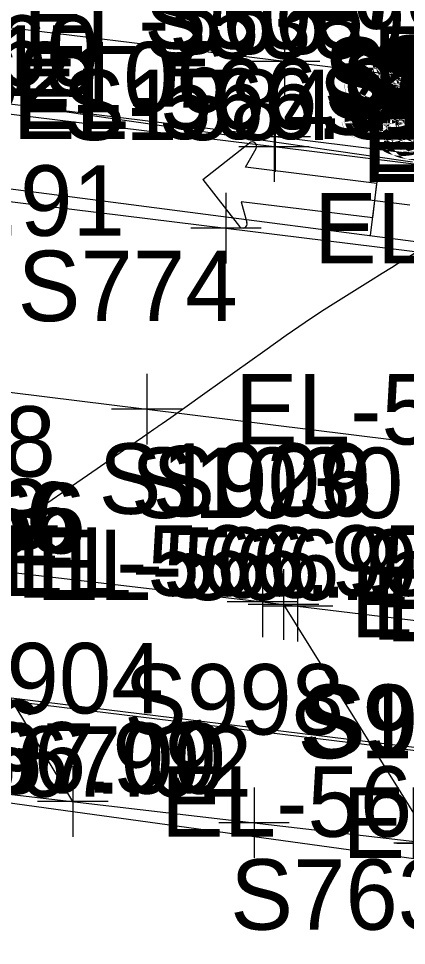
# Model space of a CAD drawing. Extents: x 1724534 to 1727318, y 657156 to 660047.
# Drawn here: x 1725592.1 to 1725614.1, y 658589.7 to 658642.3 of the extents above; entities that cross this region are included whole.
import ezdxf

# ---------------------------------------------------------------- set-up
doc = ezdxf.new("R2010")
doc.units = 0
for name, color, linetype in [('SURVEY - CENTERLINE - Preliminary', 7, 'Continuous'), ('SURVEY - CONTOURS - Intermediate with optional Text', 7, 'Continuous'), ('SURVEY - DRAINAGE - Area Shapes', 7, 'Continuous'), ('SURVEY - DRAINAGE - Storm Sewer', 7, 'Continuous'), ('SURVEY - DTM - Breaklines', 7, 'Continuous'), ('SURVEY - DTM - Breaklines - Points - Elevations', 7, 'Continuous'), ('SURVEY - DTM - Breaklines - Points - Locators', 7, 'Continuous'), ('SURVEY - DTM - Breaklines - Points - Numbers', 7, 'Continuous'), ('SURVEY - ROADSIDE BARRIERS - Points - Elevations', 7, 'Continuous'), ('SURVEY - ROADSIDE BARRIERS - Points - Locators', 7, 'Continuous'), ('SURVEY - ROADSIDE BARRIERS with Text', 7, 'Continuous'), ('SURVEY - TRAFFIC CONTROL - Pavement Marking - Points - Elevations', 7, 'Continuous'), ('SURVEY - TRAFFIC CONTROL - Pavement Marking - Points - Locators', 7, 'Continuous'), ('SURVEY - TRAFFIC CONTROL - Pavement Marking - Points - Numbers', 7, 'Continuous'), ('SURVEY - TRAFFIC CONTROL - Pavement Marking with Text', 7, 'Continuous'), ('SURVEY - TRANSPORTATION - Features', 7, 'Continuous'), ('SURVEY - TRANSPORTATION - Features - Points - Elevations', 7, 'Continuous'), ('SURVEY - TRANSPORTATION - Features - Points - Locators', 7, 'Continuous'), ('SURVEY - TRANSPORTATION - Features - Points - Numbers', 7, 'Continuous'), ('SURVEY - TRANSPORTATION - Roads', 7, 'Continuous'), ('SURVEY - TRANSPORTATION - Roads - Points - Elevations', 7, 'Continuous'), ('SURVEY - TRANSPORTATION - Roads - Points - Locators', 7, 'Continuous'), ('SURVEY - TRANSPORTATION - Roads - Points - Numbers', 7, 'Continuous'), ('SURVEY - UTILITIES - Water with Text', 7, 'Continuous')]:
    doc.layers.add(name, color=color, linetype=linetype)

msp = doc.modelspace()

# ---------------------------------------------------------------- linework, layer by layer
at = {"layer": 'SURVEY - CENTERLINE - Preliminary'}
msp.add_line((1725165.112, 658655.739), (1725772.853, 658581.708), dxfattribs=at)
msp.add_line((1725165.112, 658655.739), (1725772.853, 658581.708), dxfattribs=at)
at = {"layer": 'SURVEY - CONTOURS - Intermediate with optional Text'}
for points in [[(1725591.29, 658638.985), (1725592.179, 658638.042), (1725592.862, 658637.318), (1725597.829, 658636.605), (1725601.931, 658636.016), (1725607.141, 658635.267), (1725607.541, 658635.209), (1725609.588, 658634.913), (1725614.449, 658634.211)], [(1725614.728, 658629.1), (1725613.894, 658628.583), (1725613.646, 658628.428), (1725613.258, 658628.188), (1725612.731, 658627.861), (1725612.064, 658627.447), (1725610.101, 658626.229), (1725609.296, 658625.715), (1725608.356, 658625.086), (1725607.28, 658624.343), (1725606.068, 658623.486), (1725602.654, 658621.047), (1725601.532, 658620.247), (1725600.729, 658619.675), (1725600.243, 658619.331), (1725600.076, 658619.216), (1725600.052, 658619.215), (1725600.043, 658619.213), (1725600.035, 658619.209), (1725600.026, 658619.203), (1725600.018, 658619.194), (1725599.995, 658619.168), (1725599.774, 658619.012), (1725599.126, 658618.564), (1725598.053, 658617.822), (1725596.554, 658616.787), (1725591.989, 658613.637)]]:
    msp.add_lwpolyline(points, dxfattribs=at)
at = {"layer": 'SURVEY - DRAINAGE - Area Shapes'}
msp.add_lwpolyline([(1725876.527, 658537.521), (1725880.453, 658568.253), (1725462.782, 658619.36), (1725459.014, 658588.567)], close=True, dxfattribs=at)
at = {"layer": 'SURVEY - DRAINAGE - Storm Sewer'}
msp.add_lwpolyline([(1725899.594, 658555.371), (1725464.565, 658615.304), (1725129.381, 658652.795)], dxfattribs=at)
at = {"layer": 'SURVEY - DTM - Breaklines'}
msp.add_lwpolyline([(1725705.909, 658623.419), (1725686.061, 658625.875), (1725666.211, 658628.311), (1725646.36, 658630.738), (1725626.509, 658633.173), (1725606.661, 658635.629), (1725586.81, 658638.059), (1725566.963, 658640.515), (1725547.112, 658642.948), (1725527.269, 658645.443), (1725524.135, 658645.829), (1725518.841, 658646.484), (1725514.591, 658647.024), (1725494.727, 658649.363)], dxfattribs=at)
at = {"layer": 'SURVEY - DTM - Breaklines - Points - Locators'}
for p, q in [((1725606.661, 658637.629), (1725606.661, 658633.629)), ((1725608.661, 658635.629), (1725604.661, 658635.629))]:
    msp.add_line(p, q, dxfattribs=at)
at = {"layer": 'SURVEY - ROADSIDE BARRIERS - Points - Locators'}
for p, q in [((1725607.192, 658641.897), (1725607.192, 658637.897)), ((1725609.192, 658639.897), (1725605.192, 658639.897))]:
    msp.add_line(p, q, dxfattribs=at)
at = {"layer": 'SURVEY - ROADSIDE BARRIERS with Text'}
msp.add_lwpolyline([(1725749.441, 658623.208), (1725747.683, 658622.944), (1725746.171, 658622.954), (1725726.297, 658625.19), (1725706.432, 658627.625), (1725686.585, 658630.082), (1725666.736, 658632.525), (1725646.891, 658635.007), (1725627.042, 658637.458), (1725607.192, 658639.897), (1725587.342, 658642.328), (1725567.496, 658644.799), (1725547.649, 658647.261), (1725530.293, 658649.414), (1725527.821, 658649.879), (1725526.283, 658650.157), (1725524.746, 658650.804)], dxfattribs=at)
at = {"layer": 'SURVEY - TRAFFIC CONTROL - Pavement Marking - Points - Locators'}
for p, q in [((1725612.07, 658630.02), (1725612.556, 658633.99)), ((1725610.328, 658632.248), (1725614.298, 658631.762)), ((1725599.369, 658622.164), (1725599.369, 658618.164)), ((1725601.369, 658620.164), (1725597.369, 658620.164)), ((1725605.938, 658611.224), (1725605.938, 658607.224)), ((1725607.128, 658611.083), (1725607.128, 658607.083)), ((1725607.924, 658610.987), (1725607.924, 658606.987)), ((1725607.938, 658609.224), (1725603.938, 658609.224)), ((1725609.128, 658609.083), (1725605.128, 658609.083)), ((1725609.924, 658608.987), (1725605.924, 658608.987)), ((1725595.166, 658599.899), (1725595.166, 658595.899)), ((1725605.461, 658598.698), (1725605.461, 658594.698)), ((1725597.166, 658597.899), (1725593.166, 658597.899)), ((1725607.461, 658596.698), (1725603.461, 658596.698)), ((1725617.394, 658595.54), (1725613.394, 658595.54)), ((1725617.572, 658595.519), (1725613.572, 658595.519))]:
    msp.add_line(p, q, dxfattribs=at)
at = {"layer": 'SURVEY - TRAFFIC CONTROL - Pavement Marking with Text'}
for p, q in [((1725602.546, 658633.2), (1725605.206, 658635.28)), ((1725604.966, 658633.895), (1725605.572, 658634.965)), ((1725612.432, 658632.982), (1725604.966, 658633.895)), ((1725602.546, 658633.2), (1725604.626, 658630.539)), ((1725612.194, 658631.028), (1725612.432, 658632.982)), ((1725612.194, 658631.028), (1725604.728, 658631.941)), ((1725604.728, 658631.941), (1725605.057, 658630.757)), ((1725595.166, 658597.899), (1725586.978, 658611.462)), ((1725607.128, 658609.083), (1725615.572, 658595.519))]:
    msp.add_line(p, q, dxfattribs=at)
for points in [[(1725469.93, 658636.195), (1725476.311, 658635.371), (1725478.295, 658635.122), (1725516.011, 658630.481), (1725599.369, 658620.164), (1725678.757, 658610.338), (1725738.298, 658602.97), (1725780.716, 658597.719), (1725790.639, 658596.491), (1725852.127, 658588.674), (1725871.961, 658586.151), (1725916.153, 658580.463)], [(1725468.212, 658625.755), (1725492.04, 658622.916), (1725507.922, 658620.974), (1725509.907, 658620.729), (1725518.112, 658619.698), (1725526.503, 658618.673), (1725528.488, 658618.433), (1725546.361, 658616.3), (1725564.239, 658614.208), (1725566.225, 658613.974), (1725586.079, 658611.571), (1725588.065, 658611.334), (1725605.938, 658609.224), (1725607.924, 658608.987), (1725627.777, 658606.581), (1725647.618, 658604.066), (1725669.455, 658601.405), (1725671.44, 658601.158), (1725689.294, 658598.874), (1725691.276, 658598.614), (1725717.028, 658595.036)], [(1725575.665, 658600.169), (1725605.461, 658596.698), (1725615.394, 658595.54), (1725617.384, 658595.351), (1725625.349, 658594.614), (1725627.34, 658594.438), (1725635.322, 658593.894), (1725637.32, 658593.84), (1725647.319, 658593.669), (1725655.319, 658593.669), (1725657.318, 658593.716), (1725675.31, 658594.248), (1725679.309, 658594.376), (1725689.303, 658594.7), (1725691.302, 658594.733), (1725701.302, 658594.79)]]:
    msp.add_lwpolyline(points, dxfattribs=at)
for centre, start, end in [((1725605.358, 658635.086), 330.5781, 128.0264), ((1725604.82, 658630.691), 218.0264, 15.5195)]:
    msp.add_arc(centre, 0.246, start, end, dxfattribs=at)
at = {"layer": 'SURVEY - TRANSPORTATION - Features'}
msp.add_lwpolyline([(1725705.833, 658622.809), (1725685.985, 658625.265), (1725666.135, 658627.701), (1725646.284, 658630.128), (1725626.437, 658632.6), (1725606.591, 658635.062), (1725586.74, 658637.492), (1725566.892, 658639.948), (1725547.041, 658642.377), (1725527.198, 658644.872), (1725524.064, 658645.259), (1725518.771, 658645.921), (1725514.521, 658646.46), (1725514.017, 658646.52), (1725494.657, 658648.8)], dxfattribs=at)
at = {"layer": 'SURVEY - TRANSPORTATION - Features - Points - Locators'}
for p, q in [((1725606.591, 658637.062), (1725606.591, 658633.062)), ((1725608.591, 658635.062), (1725604.591, 658635.062))]:
    msp.add_line(p, q, dxfattribs=at)
at = {"layer": 'SURVEY - TRANSPORTATION - Roads'}
msp.add_lwpolyline([(1725441.999, 658659.071), (1725442.629, 658657.222), (1725443.89, 658655.746), (1725445.358, 658654.48), (1725447.02, 658653.497), (1725448.78, 658652.718), (1725450.648, 658652.256), (1725452.594, 658651.901), (1725461.169, 658650.892), (1725463.574, 658650.521), (1725465.046, 658650.361), (1725467.051, 658650.081), (1725466.722, 658647.227), (1725469.637, 658646.813), (1725471.59, 658646.537), (1725485.496, 658644.923), (1725487.482, 658644.688), (1725514.544, 658641.453), (1725603.861, 658630.44), (1725726.921, 658615.268)], dxfattribs=at)
at = {"layer": 'SURVEY - TRANSPORTATION - Roads - Points - Locators'}
for p, q in [((1725603.861, 658632.44), (1725603.861, 658628.44)), ((1725605.861, 658630.44), (1725601.861, 658630.44))]:
    msp.add_line(p, q, dxfattribs=at)
at = {"layer": 'SURVEY - UTILITIES - Water with Text'}
msp.add_lwpolyline([(1725847.724, 658579.712), (1725846.548, 658599.52), (1725380.522, 658660.104)], dxfattribs=at)

# ---------------------------------------------------------------- texts
at = {"layer": 'SURVEY - DTM - Breaklines - Points - Elevations'}
for s, p in [('EL-566.60', (1725571.963, 658638.515)), ('EL-566.90', (1725591.81, 658636.059)), ('EL-567.23', (1725611.661, 658633.629))]:
    msp.add_text(s, height=4, dxfattribs=at).set_placement(p)
at = {"layer": 'SURVEY - DTM - Breaklines - Points - Numbers'}
msp.add_text('S306', height=4, dxfattribs=at).set_placement((1725599.215, 658640.629))
at = {"layer": 'SURVEY - ROADSIDE BARRIERS - Points - Elevations'}
for s, p in [('EL-566.99', (1725592.342, 658640.328)), ('EL-567.31', (1725612.192, 658637.897))]:
    msp.add_text(s, height=4, dxfattribs=at).set_placement(p)
at = {"layer": 'SURVEY - ROADSIDE BARRIERS with Text'}
msp.add_text('JERSEY BARRIER WALL/BRIDGE', height=5, rotation=352.9951, dxfattribs=at).set_placement((1725603.82, 658643.041))
at = {"layer": 'SURVEY - TRAFFIC CONTROL - Pavement Marking - Points - Elevations'}
for s, p in [('EL-566.91', (1725573.437, 658630.005)), ('EL-566.97', (1725604.369, 658618.164)), ('EL-566.63', (1725569.239, 658612.208)), ('EL-566.66', (1725570.772, 658612.029)), ('EL-566.66', (1725571.225, 658611.974)), ('EL-566.95', (1725591.079, 658609.571)), ('EL-566.97', (1725591.978, 658609.462)), ('EL-566.99', (1725593.065, 658609.334)), ('EL-567.31', (1725610.938, 658607.224)), ('EL-567.34', (1725612.128, 658607.083)), ('EL-567.35', (1725612.924, 658606.987)), ('EL-566.86', (1725568.755, 658599.633)), ('EL-566.99', (1725578.679, 658598.404)), ('EL-567.00', (1725579.168, 658598.343)), ('EL-567.02', (1725580.665, 658598.169)), ('EL-567.36', (1725600.166, 658595.899)), ('EL-567.54', (1725610.461, 658594.698))]:
    msp.add_text(s, height=4, dxfattribs=at).set_placement(p)
at = {"layer": 'SURVEY - TRAFFIC CONTROL - Pavement Marking - Points - Numbers'}
for s, p in [('S1239', (1725609.418, 658637.275)), ('S1208', (1725612.076, 658637.275)), ('S1209', (1725612.612, 658637.376)), ('S1210', (1725613.082, 658637.364)), ('S2106', (1725588.517, 658637.005)), ('S1238', (1725609.397, 658636.979)), ('S1193', (1725609.444, 658636.979)), ('S1237', (1725609.467, 658636.647)), ('S1198', (1725610.395, 658636.67)), ('S1194', (1725610.442, 658636.67)), ('S1204', (1725610.442, 658636.67)), ('S1220', (1725611.793, 658636.726)), ('S1207', (1725611.91, 658636.983)), ('S1205', (1725611.966, 658636.726)), ('S1206', (1725612.999, 658636.726)), ('S1221', (1725613.267, 658636.726)), ('S1219', (1725612.612, 658636.513)), ('S1218', (1725613.073, 658636.367)), ('S1217', (1725613.378, 658636.345)), ('S1200', (1725609.115, 658635.739)), ('S1196', (1725611.598, 658635.817)), ('S1195', (1725612.874, 658635.985)), ('S1222', (1725612.874, 658635.985)), ('S1199', (1725610.192, 658635.492)), ('S1197', (1725610.207, 658635.492)), ('S1201', (1725610.365, 658635.492)), ('S1236', (1725611.733, 658635.055)), ('S1202', (1725611.843, 658635.055)), ('S1223', (1725612.19, 658635.268)), ('S1224', (1725612.739, 658635.346)), ('S1225', (1725613.311, 658635.313)), ('S1226', (1725613.683, 658635.19)), ('S1235', (1725611.888, 658634.82)), ('S1234', (1725612.101, 658634.596)), ('S1203', (1725612.908, 658634.775)), ('S1233', (1725612.582, 658634.416)), ('S1232', (1725613.02, 658634.338)), ('S774', (1725592.033, 658625.164)), ('S1028', (1725578.73, 658616.334)), ('S1029', (1725596.635, 658614.224)), ('S1030', (1725598.463, 658613.987)), ('S906', (1725599.682, 658614.083)), ('S904', (1725587.83, 658602.899)), ('S998', (1725598.078, 658601.698)), ('S1000', (1725607.923, 658600.351)), ('S999', (1725608.042, 658600.54)), ('S907', (1725608.236, 658600.519)), ('S763', (1725604.104, 658590.624))]:
    msp.add_text(s, height=4, dxfattribs=at).set_placement(p)
at = {"layer": 'SURVEY - TRANSPORTATION - Features - Points - Elevations'}
for s, p in [('EL-566.15', (1725571.892, 658637.948)), ('EL-566.45', (1725591.74, 658635.492)), ('EL-566.78', (1725611.591, 658633.062))]:
    msp.add_text(s, height=4, dxfattribs=at).set_placement(p)
at = {"layer": 'SURVEY - TRANSPORTATION - Features - Points - Numbers'}
msp.add_text('S538', height=4, dxfattribs=at).set_placement((1725599.208, 658640.062))
at = {"layer": 'SURVEY - TRANSPORTATION - Roads - Points - Elevations'}
msp.add_text('EL-566.82', height=4, dxfattribs=at).set_placement((1725608.861, 658628.44))
at = {"layer": 'SURVEY - TRANSPORTATION - Roads - Points - Numbers'}
msp.add_text('S1584', height=4, dxfattribs=at).set_placement((1725594.573, 658635.44))

doc.saveas('drawing.dxf')
